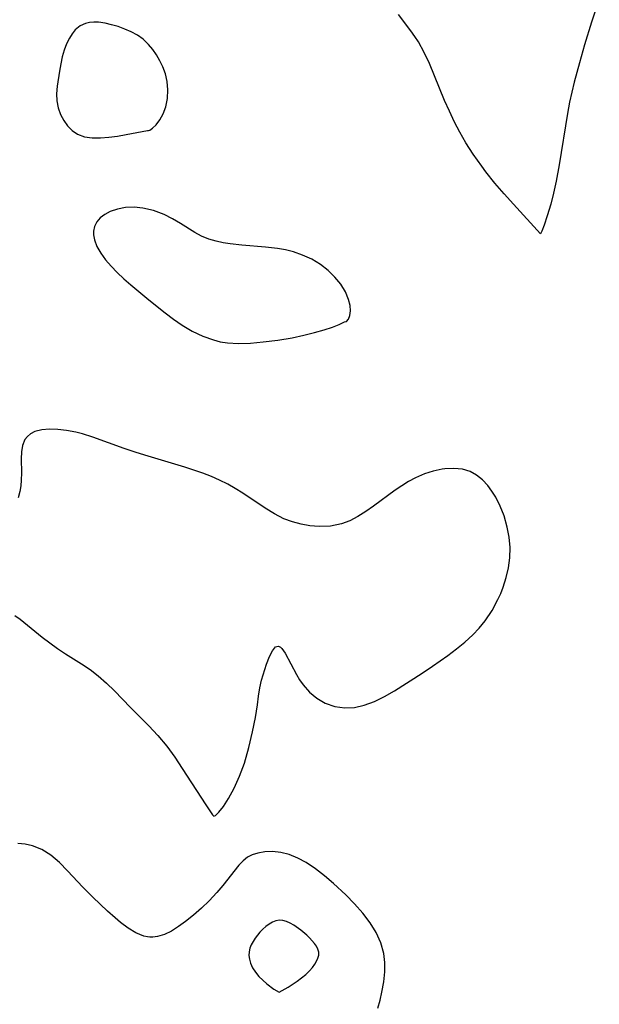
# Model space of a CAD drawing. Header units: metres. Extents: x 1073367 to 1082519, y 1569854 to 1574957.
# Tile 297 of 656: x 1076949 to 1077037, y 1572666 to 1572816. Entities that reach past the tile are written whole.
import ezdxf

# ---------------------------------------------------------------- set-up
doc = ezdxf.new("R2010")
doc.units = ezdxf.units.M
doc.layers.add('CGG_CurvaNivelLidar_v1', color=253, linetype='Continuous', lineweight=30)

msp = doc.modelspace()

# ---------------------------------------------------------------- linework, layer by layer
at = {"layer": 'CGG_CurvaNivelLidar_v1'}
for p, q in [((1077037.497, 1572819.3394, 69.5), (1077036.3183, 1572815.7319, 69.5)), ((1077008.6465, 1572814.3947, 69.5), (1077006.74, 1572816.8817, 69.5)), ((1076958.8467, 1572815.5493, 70), (1076958.028, 1572815.1538, 70)), ((1076959.4863, 1572815.6942, 70), (1076958.8467, 1572815.5493, 70)), ((1076960.1623, 1572815.7401, 70), (1076959.4863, 1572815.6942, 70)), ((1076960.867, 1572815.7083, 70), (1076960.1623, 1572815.7401, 70)), ((1076961.8554, 1572815.5701, 70), (1076960.867, 1572815.7083, 70)), ((1076962.8667, 1572815.3442, 70), (1076961.8554, 1572815.5701, 70)), ((1076963.8844, 1572815.0447, 70), (1076962.8667, 1572815.3442, 70)), ((1077036.3183, 1572815.7319, 69.5), (1077035.2519, 1572812.2646, 69.5)), ((1076956.8206, 1572813.9706, 70), (1076956.3972, 1572813.2976, 70)), ((1076957.3093, 1572814.5593, 70), (1076956.8206, 1572813.9706, 70)), ((1076958.028, 1572815.1538, 70), (1076957.3093, 1572814.5593, 70)), ((1076964.8927, 1572814.6779, 70), (1076963.8844, 1572815.0447, 70)), ((1076965.8746, 1572814.2426, 70), (1076964.8927, 1572814.6779, 70)), ((1076966.8105, 1572813.7297, 70), (1076965.8746, 1572814.2426, 70)), ((1077009.2439, 1572813.5647, 69.5), (1077008.6465, 1572814.3947, 69.5)), ((1076955.9696, 1572812.4114, 70), (1076955.6133, 1572811.4568, 70)), ((1076956.3972, 1572813.2976, 70), (1076955.9696, 1572812.4114, 70)), ((1076967.6763, 1572813.1217, 70), (1076966.8105, 1572813.7297, 70)), ((1076968.5168, 1572812.3271, 70), (1076967.6763, 1572813.1217, 70)), ((1076969.1572, 1572811.5529, 70), (1076968.5168, 1572812.3271, 70)), ((1077009.81, 1572812.7047, 69.5), (1077009.2439, 1572813.5647, 69.5)), ((1077010.7084, 1572811.1013, 69.5), (1077009.81, 1572812.7047, 69.5)), ((1077035.2519, 1572812.2646, 69.5), (1077034.4479, 1572809.5247, 69.5)), ((1076955.6133, 1572811.4568, 70), (1076955.3202, 1572810.4538, 70)), ((1076969.7346, 1572810.7151, 70), (1076969.1572, 1572811.5529, 70)), ((1077011.5041, 1572809.4125, 69.5), (1077010.7084, 1572811.1013, 69.5)), ((1076955.0688, 1572809.3434, 70), (1076954.864, 1572808.2143, 70)), ((1076955.3202, 1572810.4538, 70), (1076955.0688, 1572809.3434, 70)), ((1076970.256, 1572809.8292, 70), (1076969.7346, 1572810.7151, 70)), ((1076970.7218, 1572808.9006, 70), (1076970.256, 1572809.8292, 70)), ((1077013.8157, 1572803.7646, 69.5), (1077011.5041, 1572809.4125, 69.5)), ((1077034.4479, 1572809.5247, 69.5), (1077033.6491, 1572806.5792, 69.5)), ((1076954.864, 1572808.2143, 70), (1076954.5343, 1572805.9302, 70)), ((1076971.0995, 1572807.8452, 70), (1076970.7218, 1572808.9006, 70)), ((1076971.3567, 1572806.6739, 70), (1076971.0995, 1572807.8452, 70)), ((1076971.4711, 1572805.3647, 70), (1076971.3567, 1572806.6739, 70)), ((1077033.6491, 1572806.5792, 69.5), (1077032.9374, 1572803.5064, 69.5)), ((1076954.5343, 1572805.9302, 70), (1076954.4439, 1572804.7972, 70)), ((1076954.4439, 1572804.7972, 70), (1076954.4731, 1572803.6914, 70)), ((1076971.4051, 1572804.0478, 70), (1076971.4711, 1572805.3647, 70)), ((1076954.4731, 1572803.6914, 70), (1076954.6716, 1572802.6269, 70)), ((1076971.147, 1572802.787, 70), (1076971.4051, 1572804.0478, 70)), ((1077014.5529, 1572802.1055, 69.5), (1077013.8157, 1572803.7646, 69.5)), ((1077032.9374, 1572803.5064, 69.5), (1077032.6086, 1572801.7478, 69.5)), ((1076954.6716, 1572802.6269, 70), (1076955.0286, 1572801.6139, 70)), ((1076970.2256, 1572800.7844, 70), (1076970.7402, 1572801.7127, 70)), ((1076970.7402, 1572801.7127, 70), (1076971.147, 1572802.787, 70)), ((1077015.3415, 1572800.4639, 69.5), (1077014.5529, 1572802.1055, 69.5)), ((1077032.6086, 1572801.7478, 69.5), (1077031.3753, 1572793.9216, 69.5)), ((1076955.0286, 1572801.6139, 70), (1076955.5292, 1572800.6734, 70)), ((1076955.5292, 1572800.6734, 70), (1076956.1254, 1572799.8761, 70)), ((1076969.666, 1572800.0422, 70), (1076970.2256, 1572800.7844, 70)), ((1077016.1386, 1572798.9202, 69.5), (1077015.3415, 1572800.4639, 69.5)), ((1076956.1254, 1572799.8761, 70), (1076956.8246, 1572799.1805, 70)), ((1076956.8246, 1572799.1805, 70), (1076957.6551, 1572798.6101, 70)), ((1076965.1105, 1572798.5324, 70), (1076968.3641, 1572799.1813, 70)), ((1076968.3641, 1572799.1813, 70), (1076968.5, 1572799.186, 70)), ((1076968.5, 1572799.186, 70), (1076968.7096, 1572799.2206, 70)), ((1076968.7096, 1572799.2206, 70), (1076969.1282, 1572799.5131, 70)), ((1076969.1282, 1572799.5131, 70), (1076969.666, 1572800.0422, 70)), ((1077017.0737, 1572797.2891, 69.5), (1077016.1386, 1572798.9202, 69.5)), ((1076957.6551, 1572798.6101, 70), (1076958.7271, 1572798.2166, 70)), ((1076958.7271, 1572798.2166, 70), (1076959.8787, 1572798.0484, 70)), ((1076959.8787, 1572798.0484, 70), (1076961.142, 1572798.0349, 70)), ((1076961.142, 1572798.0349, 70), (1076962.4602, 1572798.1349, 70)), ((1076962.4602, 1572798.1349, 70), (1076963.7772, 1572798.3087, 70)), ((1076963.7772, 1572798.3087, 70), (1076965.1105, 1572798.5324, 70)), ((1077018.2076, 1572795.5219, 69.5), (1077017.0737, 1572797.2891, 69.5)), ((1077019.5048, 1572793.6938, 69.5), (1077018.2076, 1572795.5219, 69.5)), ((1077020.1324, 1572792.8684, 69.5), (1077019.5048, 1572793.6938, 69.5)), ((1077021.5321, 1572791.1305, 69.5), (1077020.1324, 1572792.8684, 69.5)), ((1077031.3753, 1572793.9216, 69.5), (1077030.8959, 1572791.4305, 69.5)), ((1077030.8959, 1572791.4305, 69.5), (1077030.4865, 1572789.5942, 69.5)), ((1077022.9578, 1572789.4631, 69.5), (1077021.5321, 1572791.1305, 69.5)), ((1077024.3428, 1572787.9075, 69.5), (1077022.9578, 1572789.4631, 69.5)), ((1077030.4865, 1572789.5942, 69.5), (1077030.058, 1572787.9058, 69.5)), ((1076962.6533, 1572786.764, 70), (1076961.8281, 1572786.3333, 70)), ((1076963.7689, 1572787.1514, 70), (1076962.6533, 1572786.764, 70)), ((1076965.0048, 1572787.373, 70), (1076963.7689, 1572787.1514, 70)), ((1076966.3123, 1572787.4225, 70), (1076965.0048, 1572787.373, 70)), ((1076967.6555, 1572787.2991, 70), (1076966.3123, 1572787.4225, 70)), ((1076969.287, 1572786.9157, 70), (1076967.6555, 1572787.2991, 70)), ((1076970.8835, 1572786.3093, 70), (1076969.287, 1572786.9157, 70)), ((1077028.5, 1572783.3785, 69.5), (1077024.3428, 1572787.9075, 69.5)), ((1077030.058, 1572787.9058, 69.5), (1077029.533, 1572786.1059, 69.5)), ((1076960.5883, 1572785.1783, 70), (1076960.2647, 1572784.5085, 70)), ((1076961.1277, 1572785.807, 70), (1076960.5883, 1572785.1783, 70)), ((1076961.8281, 1572786.3333, 70), (1076961.1277, 1572785.807, 70)), ((1076972.1638, 1572785.6633, 70), (1076970.8835, 1572786.3093, 70)), ((1076973.4014, 1572784.9383, 70), (1076972.1638, 1572785.6633, 70)), ((1077029.533, 1572786.1059, 69.5), (1077029.0631, 1572784.6934, 69.5)), ((1076960.1123, 1572783.7691, 70), (1076960.1091, 1572783.2187, 70)), ((1076960.2647, 1572784.5085, 70), (1076960.1123, 1572783.7691, 70)), ((1076975.6038, 1572783.5681, 70), (1076973.4014, 1572784.9383, 70)), ((1077028.7056, 1572783.7556, 69.5), (1077028.5, 1572783.3785, 69.5)), ((1077029.0631, 1572784.6934, 69.5), (1077028.7056, 1572783.7556, 69.5)), ((1076960.1091, 1572783.2187, 70), (1076960.2448, 1572782.4218, 70)), ((1076960.2448, 1572782.4218, 70), (1076960.6237, 1572781.4157, 70)), ((1076976.6285, 1572783.0149, 70), (1076975.6038, 1572783.5681, 70)), ((1076977.7149, 1572782.5663, 70), (1076976.6285, 1572783.0149, 70)), ((1076978.8587, 1572782.2253, 70), (1076977.7149, 1572782.5663, 70)), ((1076979.9158, 1572782.0044, 70), (1076978.8587, 1572782.2253, 70)), ((1076960.6237, 1572781.4157, 70), (1076961.1956, 1572780.4047, 70)), ((1076981.0035, 1572781.8403, 70), (1076979.9158, 1572782.0044, 70)), ((1076982.7696, 1572781.6467, 70), (1076981.0035, 1572781.8403, 70)), ((1076986.4039, 1572781.3302, 70), (1076982.7696, 1572781.6467, 70)), ((1076988.228, 1572781.1114, 70), (1076986.4039, 1572781.3302, 70)), ((1076989.452, 1572780.897, 70), (1076988.228, 1572781.1114, 70)), ((1076990.6799, 1572780.6066, 70), (1076989.452, 1572780.897, 70)), ((1076961.1956, 1572780.4047, 70), (1076961.9218, 1572779.399, 70)), ((1076961.9218, 1572779.399, 70), (1076962.7718, 1572778.4082, 70)), ((1076992.0869, 1572780.1246, 70), (1076990.6799, 1572780.6066, 70)), ((1076993.4871, 1572779.4758, 70), (1076992.0869, 1572780.1246, 70)), ((1076994.827, 1572778.6646, 70), (1076993.4871, 1572779.4758, 70)), ((1076962.7718, 1572778.4082, 70), (1076963.7248, 1572777.4356, 70)), ((1076996.002, 1572777.7512, 70), (1076994.827, 1572778.6646, 70)), ((1076997.0439, 1572776.7332, 70), (1076996.002, 1572777.7512, 70)), ((1076963.7248, 1572777.4356, 70), (1076964.7496, 1572776.4831, 70)), ((1076964.7496, 1572776.4831, 70), (1076965.8213, 1572775.546, 70)), ((1076997.9228, 1572775.6479, 70), (1076997.0439, 1572776.7332, 70)), ((1076965.8213, 1572775.546, 70), (1076968.5383, 1572773.2764, 70)), ((1076998.6472, 1572774.468, 70), (1076997.9228, 1572775.6479, 70)), ((1076968.5383, 1572773.2764, 70), (1076971.0385, 1572771.2557, 70)), ((1076999.1355, 1572773.3072, 70), (1076998.6472, 1572774.468, 70)), ((1076999.3501, 1572772.4162, 70), (1076999.1355, 1572773.3072, 70)), ((1076999.3145, 1572770.8803, 70), (1076999.4074, 1572771.6091, 70)), ((1076999.4074, 1572771.6091, 70), (1076999.3501, 1572772.4162, 70)), ((1076971.0385, 1572771.2557, 70), (1076972.338, 1572770.2883, 70)), ((1076972.338, 1572770.2883, 70), (1076973.6778, 1572769.3825, 70)), ((1076998.8105, 1572769.9805, 70), (1076999.1041, 1572770.3298, 70)), ((1076999.1041, 1572770.3298, 70), (1076999.3145, 1572770.8803, 70)), ((1076973.6778, 1572769.3825, 70), (1076975.2128, 1572768.4863, 70)), ((1076993.93, 1572768.2758, 70), (1076995.402, 1572768.6968, 70)), ((1076995.402, 1572768.6968, 70), (1076996.6692, 1572769.1098, 70)), ((1076996.6692, 1572769.1098, 70), (1076997.6843, 1572769.4969, 70)), ((1076997.6843, 1572769.4969, 70), (1076998.3148, 1572769.7806, 70)), ((1076998.3148, 1572769.7806, 70), (1076998.5, 1572769.9014, 70)), ((1076998.5, 1572769.9014, 70), (1076998.8105, 1572769.9805, 70)), ((1076975.2128, 1572768.4863, 70), (1076976.8031, 1572767.7241, 70)), ((1076976.8031, 1572767.7241, 70), (1076978.4474, 1572767.1286, 70)), ((1076978.4474, 1572767.1286, 70), (1076979.466, 1572766.8681, 70)), ((1076986.0705, 1572766.8291, 70), (1076988.295, 1572767.1097, 70)), ((1076988.295, 1572767.1097, 70), (1076990.4843, 1572767.4807, 70)), ((1076990.4843, 1572767.4807, 70), (1076992.2745, 1572767.8616, 70)), ((1076992.2745, 1572767.8616, 70), (1076993.93, 1572768.2758, 70)), ((1076979.466, 1572766.8681, 70), (1076980.58, 1572766.6961, 70)), ((1076980.58, 1572766.6961, 70), (1076982.281, 1572766.6083, 70)), ((1076982.281, 1572766.6083, 70), (1076984.1296, 1572766.6643, 70)), ((1076984.1296, 1572766.6643, 70), (1076986.0705, 1572766.8291, 70)), ((1076949.9675, 1572752.3735, 70), (1076949.5907, 1572751.8855, 70)), ((1076950.4602, 1572752.7785, 70), (1076949.9675, 1572752.3735, 70)), ((1076951.1349, 1572753.1116, 70), (1076950.4602, 1572752.7785, 70)), ((1076952.1743, 1572753.3743, 70), (1076951.1349, 1572753.1116, 70)), ((1076953.3495, 1572753.4729, 70), (1076952.1743, 1572753.3743, 70)), ((1076954.6251, 1572753.4343, 70), (1076953.3495, 1572753.4729, 70)), ((1076955.9722, 1572753.277, 70), (1076954.6251, 1572753.4343, 70)), ((1076957.3666, 1572753.0126, 70), (1076955.9722, 1572753.277, 70)), ((1076958.421, 1572752.7511, 70), (1076957.3666, 1572753.0126, 70)), ((1076959.9876, 1572752.2763, 70), (1076958.421, 1572752.7511, 70)), ((1076964.8092, 1572750.5539, 70), (1076959.9876, 1572752.2763, 70)), ((1076949.2122, 1572750.985, 70), (1076949.0516, 1572750.0174, 70)), ((1076949.5907, 1572751.8855, 70), (1076949.2122, 1572750.985, 70)), ((1076966.6316, 1572749.9367, 70), (1076964.8092, 1572750.5539, 70)), ((1076949.0516, 1572750.0174, 70), (1076949.0166, 1572748.9629, 70)), ((1076968.4752, 1572749.3556, 70), (1076966.6316, 1572749.9367, 70)), ((1076974.0882, 1572747.6748, 70), (1076968.4752, 1572749.3556, 70)), ((1076949.0166, 1572748.9629, 70), (1076949.0653, 1572746.8088, 70)), ((1076976.8003, 1572746.7528, 70), (1076974.0882, 1572747.6748, 70)), ((1077015.2324, 1572747.4982, 70), (1077013.8726, 1572747.4229, 70)), ((1077016.5339, 1572747.3738, 70), (1077015.2324, 1572747.4982, 70)), ((1076949.0653, 1572746.8088, 70), (1076949.041, 1572745.6974, 70)), ((1076978.1247, 1572746.2401, 70), (1076976.8003, 1572746.7528, 70)), ((1076979.3953, 1572745.6887, 70), (1076978.1247, 1572746.2401, 70)), ((1077009.379, 1572746.0599, 70), (1077008.3051, 1572745.4789, 70)), ((1077010.7242, 1572746.6407, 70), (1077009.379, 1572746.0599, 70)), ((1077012.0904, 1572747.0771, 70), (1077010.7242, 1572746.6407, 70)), ((1077013.4563, 1572747.3656, 70), (1077012.0904, 1572747.0771, 70)), ((1077013.8726, 1572747.4229, 70), (1077013.4563, 1572747.3656, 70)), ((1077017.7461, 1572747.0108, 70), (1077016.5339, 1572747.3738, 70)), ((1077018.7186, 1572746.4663, 70), (1077017.7461, 1572747.0108, 70)), ((1077019.6064, 1572745.7403, 70), (1077018.7186, 1572746.4663, 70)), ((1076948.9577, 1572744.823, 70), (1076948.8143, 1572743.9616, 70)), ((1076949.041, 1572745.6974, 70), (1076948.9577, 1572744.823, 70)), ((1076980.6303, 1572745.0795, 70), (1076979.3953, 1572745.6887, 70)), ((1076981.7914, 1572744.4263, 70), (1076980.6303, 1572745.0795, 70)), ((1077007.2546, 1572744.8226, 70), (1077006.261, 1572744.1405, 70)), ((1077008.3051, 1572745.4789, 70), (1077007.2546, 1572744.8226, 70)), ((1077020.4183, 1572744.8693, 70), (1077019.6064, 1572745.7403, 70)), ((1077021.0659, 1572744.0152, 70), (1077020.4183, 1572744.8693, 70)), ((1076948.8143, 1572743.9616, 70), (1076948.5759, 1572743, 70)), ((1076982.9185, 1572743.7263, 70), (1076981.7914, 1572744.4263, 70)), ((1076986.3462, 1572741.4084, 70), (1076982.9185, 1572743.7263, 70)), ((1077006.261, 1572744.1405, 70), (1077002.9471, 1572741.7014, 70)), ((1077021.6526, 1572743.0849, 70), (1077021.0659, 1572744.0152, 70)), ((1077022.3445, 1572741.7078, 70), (1077021.6526, 1572743.0849, 70)), ((1077002.9471, 1572741.7014, 70), (1077001.774, 1572740.8875, 70)), ((1077022.9132, 1572740.2377, 70), (1077022.3445, 1572741.7078, 70)), ((1076987.7728, 1572740.5307, 70), (1076986.3462, 1572741.4084, 70)), ((1076989.2419, 1572739.7911, 70), (1076987.7728, 1572740.5307, 70)), ((1077000.5527, 1572740.1313, 70), (1076999.3058, 1572739.4908, 70)), ((1077001.774, 1572740.8875, 70), (1077000.5527, 1572740.1313, 70)), ((1077023.4052, 1572738.5067, 70), (1077022.9132, 1572740.2377, 70)), ((1076990.5344, 1572739.3104, 70), (1076989.2419, 1572739.7911, 70)), ((1076991.8588, 1572738.9585, 70), (1076990.5344, 1572739.3104, 70)), ((1076993.2, 1572738.7226, 70), (1076991.8588, 1572738.9585, 70)), ((1076994.6141, 1572738.5995, 70), (1076993.2, 1572738.7226, 70)), ((1076996.3383, 1572738.6644, 70), (1076994.6141, 1572738.5995, 70)), ((1076998.0251, 1572739.0067, 70), (1076996.3383, 1572738.6644, 70)), ((1076999.3058, 1572739.4908, 70), (1076998.0251, 1572739.0067, 70)), ((1077023.6967, 1572736.9561, 70), (1077023.4052, 1572738.5067, 70)), ((1077023.8443, 1572735.3847, 70), (1077023.6967, 1572736.9561, 70)), ((1077023.8224, 1572733.808, 70), (1077023.8443, 1572735.3847, 70)), ((1077023.6202, 1572732.2978, 70), (1077023.8224, 1572733.808, 70)), ((1077023.2639, 1572730.8022, 70), (1077023.6202, 1572732.2978, 70)), ((1077022.7813, 1572729.3274, 70), (1077023.2639, 1572730.8022, 70)), ((1077021.9898, 1572727.4478, 70), (1077022.4075, 1572728.38, 70)), ((1077022.4075, 1572728.38, 70), (1077022.7813, 1572729.3274, 70)), ((1077021.0958, 1572725.7651, 70), (1077021.9898, 1572727.4478, 70)), ((1076948.0323, 1572724.9983, 70), (1076948.8599, 1572724.4348, 70)), ((1077020.0443, 1572724.1741, 70), (1077021.0958, 1572725.7651, 70)), ((1076948.8599, 1572724.4348, 70), (1076952.2571, 1572721.6825, 70)), ((1077019.1232, 1572723.0369, 70), (1077020.0443, 1572724.1741, 70)), ((1077016.9416, 1572720.9282, 70), (1077018.16, 1572722.0321, 70)), ((1077018.16, 1572722.0321, 70), (1077019.1232, 1572723.0369, 70)), ((1076952.2571, 1572721.6825, 70), (1076953.3993, 1572720.8021, 70)), ((1076953.3993, 1572720.8021, 70), (1076954.5911, 1572719.9458, 70)), ((1077015.6524, 1572719.8837, 70), (1077016.9416, 1572720.9282, 70)), ((1076954.5911, 1572719.9458, 70), (1076955.799, 1572719.1483, 70)), ((1076955.799, 1572719.1483, 70), (1076958.2732, 1572717.589, 70)), ((1076987.0185, 1572718.6994, 70), (1076987.4715, 1572719.6119, 70)), ((1076987.4715, 1572719.6119, 70), (1076987.955, 1572720.1782, 70)), ((1076987.955, 1572720.1782, 70), (1076988.1241, 1572720.268, 70)), ((1076988.1241, 1572720.268, 70), (1076988.3365, 1572720.3002, 70)), ((1076988.3365, 1572720.3002, 70), (1076988.5095, 1572720.2596, 70)), ((1076988.5095, 1572720.2596, 70), (1076988.6847, 1572720.1587, 70)), ((1076988.6847, 1572720.1587, 70), (1076988.8946, 1572719.966, 70)), ((1076988.8946, 1572719.966, 70), (1076989.4009, 1572719.2576, 70)), ((1076989.4009, 1572719.2576, 70), (1076991.1606, 1572715.9518, 70)), ((1077011.986, 1572717.2424, 70), (1077014.3152, 1572718.8818, 70)), ((1077014.3152, 1572718.8818, 70), (1077015.6524, 1572719.8837, 70)), ((1076958.2732, 1572717.589, 70), (1076959.5703, 1572716.7232, 70)), ((1076985.8083, 1572715.1029, 70), (1076986.5825, 1572717.546, 70)), ((1076986.5825, 1572717.546, 70), (1076987.0185, 1572718.6994, 70)), ((1076959.5703, 1572716.7232, 70), (1076960.8185, 1572715.7899, 70)), ((1076991.1606, 1572715.9518, 70), (1076991.6383, 1572715.1534, 70)), ((1077006.1757, 1572713.4749, 70), (1077010.3879, 1572716.1652, 70)), ((1077010.3879, 1572716.1652, 70), (1077011.986, 1572717.2424, 70)), ((1076960.8185, 1572715.7899, 70), (1076962.0995, 1572714.6684, 70)), ((1076962.0995, 1572714.6684, 70), (1076963.3192, 1572713.4657, 70)), ((1076985.5211, 1572713.9111, 70), (1076985.8083, 1572715.1029, 70)), ((1076991.6383, 1572715.1534, 70), (1076992.1757, 1572714.3798, 70)), ((1076992.1757, 1572714.3798, 70), (1076993.1526, 1572713.2786, 70)), ((1076963.3192, 1572713.4657, 70), (1076965.7668, 1572710.9076, 70)), ((1076985.3296, 1572712.6524, 70), (1076985.5211, 1572713.9111, 70)), ((1076993.1526, 1572713.2786, 70), (1076994.2873, 1572712.3305, 70)), ((1077004.6437, 1572712.6038, 70), (1077006.1757, 1572713.4749, 70)), ((1076985.1763, 1572711.3245, 70), (1076985.3296, 1572712.6524, 70)), ((1076994.2873, 1572712.3305, 70), (1076995.5557, 1572711.5827, 70)), ((1076995.5557, 1572711.5827, 70), (1076997.0031, 1572711.0683, 70)), ((1077001.5311, 1572711.2831, 70), (1077003.0942, 1572711.8577, 70)), ((1077003.0942, 1572711.8577, 70), (1077004.6437, 1572712.6038, 70)), ((1076965.7668, 1572710.9076, 70), (1076968.5677, 1572708.1085, 70)), ((1076984.8679, 1572709.3914, 70), (1076985.1763, 1572711.3245, 70)), ((1076997.0031, 1572711.0683, 70), (1076998.5334, 1572710.854, 70)), ((1076998.5334, 1572710.854, 70), (1077000.0255, 1572710.9438, 70)), ((1077000.0255, 1572710.9438, 70), (1077001.5311, 1572711.2831, 70)), ((1076984.4272, 1572707.19, 70), (1076984.8679, 1572709.3914, 70)), ((1076968.5677, 1572708.1085, 70), (1076969.9342, 1572706.6486, 70)), ((1076983.8793, 1572704.8156, 70), (1076984.4272, 1572707.19, 70)), ((1076969.9342, 1572706.6486, 70), (1076971.2928, 1572705.0265, 70)), ((1076971.2928, 1572705.0265, 70), (1076972.5149, 1572703.3481, 70)), ((1076983.1931, 1572702.4295, 70), (1076983.8793, 1572704.8156, 70)), ((1076972.5149, 1572703.3481, 70), (1076973.6659, 1572701.6174, 70)), ((1076982.4536, 1572700.4243, 70), (1076983.1931, 1572702.4295, 70)), ((1076973.6659, 1572701.6174, 70), (1076977.2638, 1572696.0153, 70)), ((1076981.6238, 1572698.5927, 70), (1076982.4536, 1572700.4243, 70)), ((1076980.7564, 1572697.0107, 70), (1076981.6238, 1572698.5927, 70)), ((1076979.9644, 1572695.8101, 70), (1076980.7564, 1572697.0107, 70)), ((1076977.2638, 1572696.0153, 70), (1076978.3181, 1572694.4983, 70)), ((1076978.763, 1572694.4127, 70), (1076979.2738, 1572694.9305, 70)), ((1076979.2738, 1572694.9305, 70), (1076979.9644, 1572695.8101, 70)), ((1076978.3181, 1572694.4983, 70), (1076978.5, 1572694.3099, 70)), ((1076978.5, 1572694.3099, 70), (1076978.763, 1572694.4127, 70)), ((1076949.6517, 1572690.0502, 70), (1076948.5327, 1572690.1124, 70)), ((1076950.768, 1572689.7876, 70), (1076949.6517, 1572690.0502, 70)), ((1076952.2094, 1572689.1898, 70), (1076950.768, 1572689.7876, 70)), ((1076953.5827, 1572688.3309, 70), (1076952.2094, 1572689.1898, 70)), ((1076986.3269, 1572688.8357, 70), (1076985.2242, 1572688.6513, 70)), ((1076987.5071, 1572688.8816, 70), (1076986.3269, 1572688.8357, 70)), ((1076988.7352, 1572688.7574, 70), (1076987.5071, 1572688.8816, 70)), ((1076954.8633, 1572687.23, 70), (1076953.5827, 1572688.3309, 70)), ((1076982.9821, 1572687.487, 70), (1076982.3542, 1572686.8019, 70)), ((1076983.6528, 1572688.0319, 70), (1076982.9821, 1572687.487, 70)), ((1076984.3943, 1572688.4026, 70), (1076983.6528, 1572688.0319, 70)), ((1076985.2242, 1572688.6513, 70), (1076984.3943, 1572688.4026, 70)), ((1076990.0334, 1572688.4201, 70), (1076988.7352, 1572688.7574, 70)), ((1076991.3349, 1572687.8919, 70), (1076990.0334, 1572688.4201, 70)), ((1076992.6212, 1572687.1986, 70), (1076991.3349, 1572687.8919, 70)), ((1076956.0911, 1572685.9709, 70), (1076954.8633, 1572687.23, 70)), ((1076958.4332, 1572683.4531, 70), (1076956.0911, 1572685.9709, 70)), ((1076982.3542, 1572686.8019, 70), (1076979.9029, 1572683.7151, 70)), ((1076994.0393, 1572686.2438, 70), (1076992.6212, 1572687.1986, 70)), ((1076995.4265, 1572685.1575, 70), (1076994.0393, 1572686.2438, 70)), ((1076996.7931, 1572683.9877, 70), (1076995.4265, 1572685.1575, 70)), ((1076959.9708, 1572681.9114, 70), (1076958.4332, 1572683.4531, 70)), ((1076979.9029, 1572683.7151, 70), (1076978.985, 1572682.6367, 70)), ((1076998.6832, 1572682.2569, 70), (1076996.7931, 1572683.9877, 70)), ((1076962.218, 1572679.8001, 70), (1076959.9708, 1572681.9114, 70)), ((1076977.8113, 1572681.3652, 70), (1076976.6393, 1572680.2309, 70)), ((1076978.985, 1572682.6367, 70), (1076977.8113, 1572681.3652, 70)), ((1077000.0446, 1572680.9021, 70), (1076998.6832, 1572682.2569, 70)), ((1076963.4167, 1572678.7448, 70), (1076962.218, 1572679.8001, 70)), ((1076976.6393, 1572680.2309, 70), (1076975.417, 1572679.1639, 70)), ((1077001.3165, 1572679.4938, 70), (1077000.0446, 1572680.9021, 70)), ((1076964.2345, 1572678.0601, 70), (1076963.4167, 1572678.7448, 70)), ((1076975.417, 1572679.1639, 70), (1076974.1703, 1572678.1751, 70)), ((1076988.0064, 1572678.3129, 70.5), (1076987.4856, 1572678.1041, 70.5)), ((1076988.5368, 1572678.4053, 70.5), (1076988.0064, 1572678.3129, 70.5)), ((1076989.0799, 1572678.3565, 70.5), (1076988.5368, 1572678.4053, 70.5)), ((1076989.6284, 1572678.1912, 70.5), (1076989.0799, 1572678.3565, 70.5)), ((1077002.4511, 1572678.0168, 70), (1077001.3165, 1572679.4938, 70)), ((1076965.4095, 1572677.1692, 70), (1076964.2345, 1572678.0601, 70)), ((1076966.5895, 1572676.4465, 70), (1076965.4095, 1572677.1692, 70)), ((1076972.033, 1572676.7446, 70), (1076970.9614, 1572676.2224, 70)), ((1076973.1023, 1572677.4085, 70), (1076972.033, 1572676.7446, 70)), ((1076974.1703, 1572678.1751, 70), (1076973.1023, 1572677.4085, 70)), ((1076986.0038, 1572677.031, 70.5), (1076985.5534, 1572676.5735, 70.5)), ((1076986.4804, 1572677.4454, 70.5), (1076986.0038, 1572677.031, 70.5)), ((1076986.9759, 1572677.8079, 70.5), (1076986.4804, 1572677.4454, 70.5)), ((1076987.4856, 1572678.1041, 70.5), (1076986.9759, 1572677.8079, 70.5)), ((1076990.1787, 1572677.9406, 70.5), (1076989.6284, 1572678.1912, 70.5)), ((1076990.7275, 1572677.6277, 70.5), (1076990.1787, 1572677.9406, 70.5)), ((1076991.804, 1572676.8748, 70.5), (1076990.7275, 1572677.6277, 70.5)), ((1076992.7231, 1572676.0997, 70.5), (1076991.804, 1572676.8748, 70.5)), ((1077003.3634, 1572676.5165, 70), (1077002.4511, 1572678.0168, 70)), ((1076967.787, 1572675.9615, 70), (1076966.5895, 1572676.4465, 70)), ((1076968.3366, 1572675.8419, 70), (1076967.787, 1572675.9615, 70)), ((1076968.6919, 1572675.8024, 70), (1076968.3366, 1572675.8419, 70)), ((1076969.1635, 1572675.7966, 70), (1076968.6919, 1572675.8024, 70)), ((1076969.886, 1572675.8884, 70), (1076969.1635, 1572675.7966, 70)), ((1076970.9614, 1572676.2224, 70), (1076969.886, 1572675.8884, 70)), ((1076984.8208, 1572675.6448, 70.5), (1076984.5086, 1572675.1494, 70.5)), ((1076985.1708, 1572676.1214, 70.5), (1076984.8208, 1572675.6448, 70.5)), ((1076985.5534, 1572676.5735, 70.5), (1076985.1708, 1572676.1214, 70.5)), ((1076993.1521, 1572675.6916, 70.5), (1076992.7231, 1572676.0997, 70.5)), ((1076993.9091, 1572674.8493, 70.5), (1076993.1521, 1572675.6916, 70.5)), ((1077004.0661, 1572674.9449, 70), (1077003.3634, 1572676.5165, 70)), ((1076984.0377, 1572674.117, 70.5), (1076983.912, 1572673.5834, 70.5)), ((1076984.243, 1572674.6394, 70.5), (1076984.0377, 1572674.117, 70.5)), ((1076984.5086, 1572675.1494, 70.5), (1076984.243, 1572674.6394, 70.5)), ((1076994.211, 1572674.4175, 70.5), (1076993.9091, 1572674.8493, 70.5)), ((1076994.4364, 1572673.9786, 70.5), (1076994.211, 1572674.4175, 70.5)), ((1076994.5576, 1572673.5315, 70.5), (1076994.4364, 1572673.9786, 70.5)), ((1077004.5165, 1572673.3094, 70), (1077004.0661, 1572674.9449, 70)), ((1076983.912, 1572673.5834, 70.5), (1076983.8847, 1572673.0012, 70.5)), ((1076983.8847, 1572673.0012, 70.5), (1076983.9537, 1572672.4132, 70.5)), ((1076983.9537, 1572672.4132, 70.5), (1076984.1249, 1572671.8024, 70.5)), ((1076994.2318, 1572672.142, 70.5), (1076994.4342, 1572672.6094, 70.5)), ((1076994.4342, 1572672.6094, 70.5), (1076994.5509, 1572673.0737, 70.5)), ((1076994.5509, 1572673.0737, 70.5), (1076994.5576, 1572673.5315, 70.5)), ((1077004.67, 1572671.9247, 70), (1077004.5165, 1572673.3094, 70)), ((1076984.1249, 1572671.8024, 70.5), (1076984.4362, 1572671.1371, 70.5)), ((1076984.4362, 1572671.1371, 70.5), (1076984.8697, 1572670.454, 70.5)), ((1076993.1258, 1572670.6515, 70.5), (1076993.6016, 1572671.1829, 70.5)), ((1076993.6016, 1572671.1829, 70.5), (1076993.9623, 1572671.6747, 70.5)), ((1076993.9623, 1572671.6747, 70.5), (1076994.2318, 1572672.142, 70.5)), ((1077004.6597, 1572670.5099, 70), (1077004.67, 1572671.9247, 70)), ((1076984.8697, 1572670.454, 70.5), (1076985.4045, 1572669.7915, 70.5)), ((1076985.4045, 1572669.7915, 70.5), (1076985.9842, 1572669.2082, 70.5)), ((1076985.9842, 1572669.2082, 70.5), (1076986.5908, 1572668.6863, 70.5)), ((1076991.2395, 1572669.0548, 70.5), (1076991.9301, 1572669.5722, 70.5)), ((1076991.9301, 1572669.5722, 70.5), (1076992.5602, 1572670.1061, 70.5)), ((1076992.5602, 1572670.1061, 70.5), (1076993.1258, 1572670.6515, 70.5)), ((1077004.5073, 1572668.9635, 70), (1077004.6597, 1572670.5099, 70)), ((1076986.5908, 1572668.6863, 70.5), (1076987.7099, 1572667.8677, 70.5)), ((1076987.7099, 1572667.8677, 70.5), (1076988.5, 1572667.3757, 70.5)), ((1076988.5, 1572667.3757, 70.5), (1076989.8967, 1572668.177, 70.5)), ((1076989.8967, 1572668.177, 70.5), (1076991.2395, 1572669.0548, 70.5)), ((1077004.2374, 1572667.4073, 70), (1077004.5073, 1572668.9635, 70)), ((1077003.953, 1572666.1644, 70), (1077004.2374, 1572667.4073, 70)), ((1077003.6262, 1572664.9262, 70), (1077003.953, 1572666.1644, 70))]:
    msp.add_line(p, q, dxfattribs=at)

doc.saveas('drawing.dxf')
